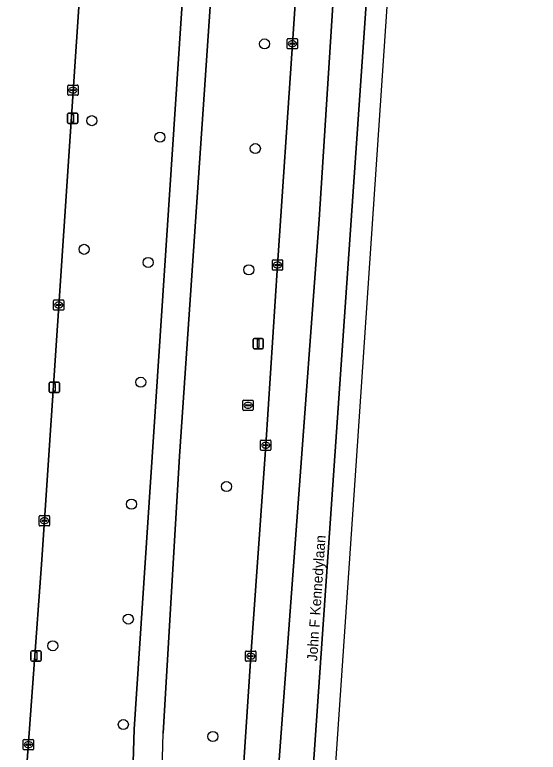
# Model space of a CAD drawing. Extents: x 161084 to 161928, y 385354 to 386522.
# Drawn here: x 161849.3 to 161900.1, y 385860.6 to 385932.3 of the extents above; entities that cross this region are included whole.
import ezdxf

# ---------------------------------------------------------------- set-up
doc = ezdxf.new("R2010")
doc.units = 0
for name, color, linetype in [('IMGEO_Berm_groen', 7, 'Continuous'), ('IMGEO_Boom', 7, 'Continuous'), ('IMGEO_Fietspad_gesloten', 7, 'Continuous'), ('IMGEO_Kolk', 7, 'Continuous'), ('IMGEO_Lichtmast', 7, 'Continuous'), ('IMGEO_Openbare_ruimte_label', 7, 'Continuous'), ('IMGEO_Rijbaan_lokaal_open', 7, 'Continuous'), ('IMGEO_Rijbaan_regionaal_gesloten', 7, 'Continuous'), ('IMGEO_Rioolput', 7, 'Continuous'), ('IMGEO_Verkeersbordpaal', 7, 'Continuous')]:
    doc.layers.add(name, color=color, linetype=linetype)

msp = doc.modelspace()

# ---------------------------------------------------------------- linework, layer by layer
at = {"layer": 'IMGEO_Berm_groen'}
for points in [[(161900.133, 386292.018), (161899.174, 386307.304), (161897.726, 386326.817), (161897.645, 386328.001), (161897.009, 386337.325), (161896.499, 386344.336), (161892.188, 386404.652), (161889.857, 386437.049), (161883.767, 386433.712), (161888.142, 386390.008), (161890.789, 386362.407), (161892.584, 386340.168), (161893.095, 386333.841), (161893.593, 386328.226), (161893.91, 386321.858), (161893.251, 386306.802), (161889.428, 386249.977), (161880.64, 386115.728), (161877.74, 386073.727), (161872.841, 386000.002), (161865.295, 385889.362), (161863.707, 385862.465)], [(161860.697, 385856.475), (161860.914, 385862.863), (161869.97, 386000), (161877.617, 386115.791)], [(161863.033, 385810.009), (161862.547, 385801.998), (161861.307, 385779.966), (161860.702, 385770.917), (161863.735, 385770.715), (161865.276, 385783.954), (161867.937, 385807.148), (161868.168, 385809.162), (161868.338, 385811.401), (161869.564, 385829.902), (161870.944, 385850.411), (161871.293, 385855.734), (161872.224, 385869.939), (161873.673, 385890.432), (161874.817, 385907.937), (161876.259, 385929.436), (161877.488, 385947.951), (161880.156, 385988.006), (161880.968, 386000), (161881.476, 386007.505), (161882.784, 386027.002)], [(161863.481, 386016.205), (161862.401, 386000), (161862.107, 385995.589), (161860.312, 385995.707), (161859.106, 385978.902), (161857.728, 385959.694), (161840.782, 385960.944), (161840.559, 385960.959), (161840.524, 385960.159), (161836.076, 385960.387), (161835.664, 385954.367), (161846.401, 385953.548), (161846.37, 385953.084), (161856.82, 385952.415), (161851.94, 385879.313), (161850.331, 385857.156)]]:
    msp.add_lwpolyline(points, dxfattribs=at)
msp.add_arc((133354.478, 386600.713), 28518.785, 358.4780414, 358.5166547, dxfattribs=at)
at = {"layer": 'IMGEO_Boom'}
for centre in [(161873.56, 385929.416), (161856.789, 385921.962), (161863.403, 385920.359), (161872.66, 385919.246), (161856.032, 385909.465), (161862.261, 385908.195), (161872.028, 385907.474), (161861.536, 385896.551), (161869.867, 385886.412), (161860.639, 385884.71), (161860.329, 385873.545), (161852.994, 385870.951), (161859.849, 385863.289), (161868.545, 385862.13)]:
    msp.add_circle(centre, 0.489, dxfattribs=at)
at = {"layer": 'IMGEO_Fietspad_gesloten'}
for points in [[(161872.841, 386000.002), (161869.97, 386000), (161860.914, 385862.863), (161860.697, 385856.475), (161860.437, 385843.514), (161860.421, 385812.4), (161858.833, 385787.509), (161858.269, 385778.995), (161858.255, 385778.923), (161857.683, 385771.892), (161857.248, 385765.417), (161857.213, 385764.901), (161856.813, 385758.947), (161856.665, 385756.759), (161856.218, 385750.107)], [(161863.707, 385862.465), (161865.295, 385889.362), (161872.841, 386000.002)]]:
    msp.add_lwpolyline(points, dxfattribs=at)
msp.add_arc((133354.478, 386600.713), 28518.785, 358.4780414, 358.5166547, dxfattribs=at)
at = {"layer": 'IMGEO_Kolk'}
for p, q in [((161875.832, 385929.936), (161876.684, 385929.936)), ((161875.757, 385929.01), (161875.757, 385929.862)), ((161876.016, 385929.43), (161876.016, 385929.442)), ((161876.454, 385929.393), (161876.056, 385929.393)), ((161876.059, 385929.479), (161876.457, 385929.479)), ((161876.245, 385929.716), (161876.27, 385929.716)), ((161876.5, 385929.442), (161876.5, 385929.43)), ((161876.758, 385929.862), (161876.758, 385929.01)), ((161876.684, 385928.936), (161875.832, 385928.936)), ((161876.268, 385929.156), (161876.243, 385929.156)), ((161854.453, 385924.498), (161854.453, 385925.35)), ((161854.528, 385925.424), (161855.38, 385925.424)), ((161854.712, 385924.918), (161854.712, 385924.93)), ((161855.15, 385924.881), (161854.752, 385924.881)), ((161854.755, 385924.967), (161855.153, 385924.967)), ((161854.941, 385925.204), (161854.966, 385925.204)), ((161855.196, 385924.93), (161855.196, 385924.918)), ((161855.454, 385925.35), (161855.454, 385924.498)), ((161855.38, 385924.424), (161854.528, 385924.424)), ((161854.964, 385924.644), (161854.939, 385924.644)), ((161874.391, 385908.437), (161875.243, 385908.437)), ((161874.316, 385907.511), (161874.316, 385908.363)), ((161874.575, 385907.931), (161874.575, 385907.943)), ((161875.013, 385907.894), (161874.615, 385907.894)), ((161874.618, 385907.98), (161875.016, 385907.98)), ((161874.804, 385908.217), (161874.829, 385908.217)), ((161875.059, 385907.943), (161875.059, 385907.931)), ((161875.317, 385908.363), (161875.317, 385907.511)), ((161875.243, 385907.437), (161874.391, 385907.437)), ((161874.827, 385907.657), (161874.802, 385907.657)), ((161853.069, 385903.621), (161853.069, 385904.473)), ((161853.144, 385904.547), (161853.996, 385904.547)), ((161853.557, 385904.327), (161853.582, 385904.327)), ((161854.07, 385904.473), (161854.07, 385903.621)), ((161853.996, 385903.547), (161853.144, 385903.547)), ((161853.328, 385904.041), (161853.328, 385904.053)), ((161853.766, 385904.004), (161853.368, 385904.004)), ((161853.371, 385904.09), (161853.769, 385904.09)), ((161853.58, 385903.767), (161853.555, 385903.767)), ((161853.812, 385904.053), (161853.812, 385904.041)), ((161873.171, 385890.006), (161873.171, 385890.858)), ((161873.246, 385890.932), (161874.098, 385890.932)), ((161873.659, 385890.712), (161873.684, 385890.712)), ((161874.172, 385890.858), (161874.172, 385890.006)), ((161874.098, 385889.932), (161873.246, 385889.932)), ((161873.43, 385890.426), (161873.43, 385890.438)), ((161873.868, 385890.389), (161873.47, 385890.389)), ((161873.473, 385890.475), (161873.871, 385890.475)), ((161873.682, 385890.152), (161873.657, 385890.152)), ((161873.914, 385890.438), (161873.914, 385890.426)), ((161851.687, 385882.666), (161851.687, 385883.518)), ((161851.762, 385883.592), (161852.614, 385883.592)), ((161852.175, 385883.372), (161852.2, 385883.372)), ((161852.688, 385883.518), (161852.688, 385882.666)), ((161851.946, 385883.086), (161851.946, 385883.098)), ((161852.384, 385883.049), (161851.986, 385883.049)), ((161851.989, 385883.135), (161852.387, 385883.135)), ((161852.198, 385882.812), (161852.173, 385882.812)), ((161852.43, 385883.098), (161852.43, 385883.086)), ((161852.614, 385882.592), (161851.762, 385882.592)), ((161871.797, 385870.439), (161872.649, 385870.439)), ((161871.722, 385869.513), (161871.722, 385870.365)), ((161871.981, 385869.933), (161871.981, 385869.945)), ((161872.419, 385869.896), (161872.021, 385869.896)), ((161872.024, 385869.982), (161872.422, 385869.982)), ((161872.21, 385870.219), (161872.235, 385870.219)), ((161872.465, 385869.945), (161872.465, 385869.933)), ((161872.723, 385870.365), (161872.723, 385869.513)), ((161872.649, 385869.439), (161871.797, 385869.439)), ((161872.233, 385869.659), (161872.208, 385869.659)), ((161850.208, 385861.842), (161851.06, 385861.842)), ((161850.133, 385860.916), (161850.133, 385861.768)), ((161850.392, 385861.336), (161850.392, 385861.348)), ((161850.83, 385861.299), (161850.432, 385861.299)), ((161850.435, 385861.385), (161850.833, 385861.385)), ((161850.621, 385861.622), (161850.646, 385861.622)), ((161850.876, 385861.348), (161850.876, 385861.336)), ((161851.134, 385861.768), (161851.134, 385860.916)), ((161851.06, 385860.842), (161850.208, 385860.842)), ((161850.644, 385861.062), (161850.619, 385861.062))]:
    msp.add_line(p, q, dxfattribs=at)
for points in [[(161875.832, 385929.936), (161876.684, 385929.936)], [(161875.757, 385929.01), (161875.757, 385929.862)], [(161876.758, 385929.862), (161876.758, 385929.01)], [(161876.684, 385928.936), (161875.832, 385928.936)], [(161854.453, 385924.498), (161854.453, 385925.35)], [(161854.528, 385925.424), (161855.38, 385925.424)], [(161855.454, 385925.35), (161855.454, 385924.498)], [(161855.38, 385924.424), (161854.528, 385924.424)], [(161874.391, 385908.437), (161875.243, 385908.437)], [(161874.316, 385907.511), (161874.316, 385908.363)], [(161875.317, 385908.363), (161875.317, 385907.511)], [(161875.243, 385907.437), (161874.391, 385907.437)], [(161853.069, 385903.621), (161853.069, 385904.473)], [(161853.144, 385904.547), (161853.996, 385904.547)], [(161854.07, 385904.473), (161854.07, 385903.621)], [(161853.996, 385903.547), (161853.144, 385903.547)], [(161873.171, 385890.006), (161873.171, 385890.858)], [(161873.246, 385890.932), (161874.098, 385890.932)], [(161874.172, 385890.858), (161874.172, 385890.006)], [(161874.098, 385889.932), (161873.246, 385889.932)], [(161851.687, 385882.666), (161851.687, 385883.518)], [(161851.762, 385883.592), (161852.614, 385883.592)], [(161852.688, 385883.518), (161852.688, 385882.666)], [(161852.614, 385882.592), (161851.762, 385882.592)], [(161871.797, 385870.439), (161872.649, 385870.439)], [(161871.722, 385869.513), (161871.722, 385870.365)], [(161872.723, 385870.365), (161872.723, 385869.513)], [(161872.649, 385869.439), (161871.797, 385869.439)], [(161850.208, 385861.842), (161851.06, 385861.842)], [(161850.133, 385860.916), (161850.133, 385861.768)], [(161851.134, 385861.768), (161851.134, 385860.916)], [(161851.06, 385860.842), (161850.208, 385860.842)]]:
    msp.add_lwpolyline(points, dxfattribs=at)
for centre, radius, start, end in [((161875.834, 385929.86), 0.0765, 91.55205, 178.44795), ((161875.834, 385929.86), 0.0765, 91.55205, 178.44795), ((161876.682, 385929.86), 0.0765, 1.55205, 88.44795), ((161876.682, 385929.86), 0.0765, 1.55205, 88.44795), ((161876.056, 385929.439), 0.0403, 85.87752, 175.75265), ((161876.053, 385929.429), 0.0366, 178.93798, 274.71019), ((161876.457, 385929.436), 0.043, 264.86636, 352.45326), ((161876.461, 385929.441), 0.0386, 1.73085, 96.63898), ((161875.834, 385929.012), 0.0765, 181.55205, 268.44795), ((161875.834, 385929.012), 0.0765, 181.55205, 268.44795), ((161876.682, 385929.012), 0.0765, 271.55205, 358.44795), ((161876.682, 385929.012), 0.0765, 271.55205, 358.44795), ((161854.53, 385925.348), 0.0765, 91.55205, 178.44795), ((161854.53, 385925.348), 0.0765, 91.55205, 178.44795), ((161854.752, 385924.927), 0.0403, 85.87752, 175.75265), ((161854.749, 385924.917), 0.0366, 178.93798, 274.71019), ((161855.153, 385924.924), 0.043, 264.86636, 352.45326), ((161855.157, 385924.929), 0.0386, 1.73085, 96.63898), ((161855.378, 385925.348), 0.0765, 1.55205, 88.44795), ((161855.378, 385925.348), 0.0765, 1.55205, 88.44795), ((161854.53, 385924.5), 0.0765, 181.55205, 268.44795), ((161854.53, 385924.5), 0.0765, 181.55205, 268.44795), ((161855.378, 385924.5), 0.0765, 271.55205, 358.44795), ((161855.378, 385924.5), 0.0765, 271.55205, 358.44795), ((161874.393, 385908.361), 0.0765, 91.55205, 178.44795), ((161874.393, 385908.361), 0.0765, 91.55205, 178.44795), ((161875.241, 385908.361), 0.0765, 1.55205, 88.44795), ((161875.241, 385908.361), 0.0765, 1.55205, 88.44795), ((161874.615, 385907.94), 0.0403, 85.87752, 175.75265), ((161874.612, 385907.93), 0.0366, 178.93798, 274.71019), ((161875.016, 385907.937), 0.043, 264.86636, 352.45326), ((161875.02, 385907.942), 0.0386, 1.73085, 96.63898), ((161874.393, 385907.513), 0.0765, 181.55205, 268.44795), ((161874.393, 385907.513), 0.0765, 181.55205, 268.44795), ((161875.241, 385907.513), 0.0765, 271.55205, 358.44795), ((161875.241, 385907.513), 0.0765, 271.55205, 358.44795), ((161853.146, 385904.471), 0.0765, 91.55205, 178.44795), ((161853.146, 385904.471), 0.0765, 91.55205, 178.44795), ((161853.994, 385904.471), 0.0765, 1.55205, 88.44795), ((161853.994, 385904.471), 0.0765, 1.55205, 88.44795), ((161853.146, 385903.623), 0.0765, 181.55205, 268.44795), ((161853.146, 385903.623), 0.0765, 181.55205, 268.44795), ((161853.368, 385904.05), 0.0403, 85.87752, 175.75265), ((161853.365, 385904.04), 0.0366, 178.93798, 274.71019), ((161853.769, 385904.047), 0.043, 264.86636, 352.45326), ((161853.773, 385904.052), 0.0386, 1.73085, 96.63898), ((161853.994, 385903.623), 0.0765, 271.55205, 358.44795), ((161853.994, 385903.623), 0.0765, 271.55205, 358.44795), ((161873.248, 385890.856), 0.0765, 91.55205, 178.44795), ((161873.248, 385890.856), 0.0765, 91.55205, 178.44795), ((161874.096, 385890.856), 0.0765, 1.55205, 88.44795), ((161874.096, 385890.856), 0.0765, 1.55205, 88.44795), ((161873.248, 385890.008), 0.0765, 181.55205, 268.44795), ((161873.248, 385890.008), 0.0765, 181.55205, 268.44795), ((161873.47, 385890.435), 0.0403, 85.87752, 175.75265), ((161873.467, 385890.425), 0.0366, 178.93798, 274.71019), ((161873.871, 385890.432), 0.043, 264.86636, 352.45326), ((161873.875, 385890.437), 0.0386, 1.73085, 96.63898), ((161874.096, 385890.008), 0.0765, 271.55205, 358.44795), ((161874.096, 385890.008), 0.0765, 271.55205, 358.44795), ((161851.764, 385883.516), 0.0765, 91.55205, 178.44795), ((161851.764, 385883.516), 0.0765, 91.55205, 178.44795), ((161852.612, 385883.516), 0.0765, 1.55205, 88.44795), ((161852.612, 385883.516), 0.0765, 1.55205, 88.44795), ((161851.764, 385882.668), 0.0765, 181.55205, 268.44795), ((161851.764, 385882.668), 0.0765, 181.55205, 268.44795), ((161851.986, 385883.095), 0.0403, 85.87752, 175.75265), ((161851.983, 385883.085), 0.0366, 178.93798, 274.71019), ((161852.387, 385883.092), 0.043, 264.86636, 352.45326), ((161852.391, 385883.097), 0.0386, 1.73085, 96.63898), ((161852.612, 385882.668), 0.0765, 271.55205, 358.44795), ((161852.612, 385882.668), 0.0765, 271.55205, 358.44795), ((161871.799, 385870.363), 0.0765, 91.55205, 178.44795), ((161871.799, 385870.363), 0.0765, 91.55205, 178.44795), ((161872.647, 385870.363), 0.0765, 1.55205, 88.44795), ((161872.647, 385870.363), 0.0765, 1.55205, 88.44795), ((161872.021, 385869.942), 0.0403, 85.87752, 175.75265), ((161872.018, 385869.932), 0.0366, 178.93798, 274.71019), ((161872.422, 385869.939), 0.043, 264.86636, 352.45326), ((161872.426, 385869.944), 0.0386, 1.73085, 96.63898), ((161871.799, 385869.515), 0.0765, 181.55205, 268.44795), ((161871.799, 385869.515), 0.0765, 181.55205, 268.44795), ((161872.647, 385869.515), 0.0765, 271.55205, 358.44795), ((161872.647, 385869.515), 0.0765, 271.55205, 358.44795), ((161850.21, 385861.766), 0.0765, 91.55205, 178.44795), ((161850.21, 385861.766), 0.0765, 91.55205, 178.44795), ((161851.058, 385861.766), 0.0765, 1.55205, 88.44795), ((161851.058, 385861.766), 0.0765, 1.55205, 88.44795), ((161850.432, 385861.345), 0.0403, 85.87752, 175.75265), ((161850.429, 385861.335), 0.0366, 178.93798, 274.71019), ((161850.833, 385861.342), 0.043, 264.86636, 352.45326), ((161850.837, 385861.347), 0.0386, 1.73085, 96.63898), ((161850.21, 385860.918), 0.0765, 181.55205, 268.44795), ((161850.21, 385860.918), 0.0765, 181.55205, 268.44795), ((161851.058, 385860.918), 0.0765, 271.55205, 358.44795), ((161851.058, 385860.918), 0.0765, 271.55205, 358.44795)]:
    msp.add_arc(centre, radius, start, end, dxfattribs=at)
for centre, major_axis, ratio, start_param, end_param in [((161876.244, 385929.436), (-0.387, 0.002), 0.722429, 4.712389, 7.853982), ((161876.269, 385929.436), (-0.39, 0.002), 0.717154, 1.570796, 4.712389), ((161854.94, 385924.924), (-0.387, 0.002), 0.722429, 4.712389, 7.853982), ((161854.965, 385924.924), (-0.39, 0.002), 0.717154, 1.570796, 4.712389), ((161874.803, 385907.937), (-0.387, 0.002), 0.722429, 4.712389, 7.853982), ((161874.828, 385907.937), (-0.39, 0.002), 0.717154, 1.570796, 4.712389), ((161853.556, 385904.047), (-0.387, 0.002), 0.722429, 4.712389, 7.853982), ((161853.581, 385904.047), (-0.39, 0.002), 0.717154, 1.570796, 4.712389), ((161873.658, 385890.432), (-0.387, 0.002), 0.722429, 4.712389, 7.853982), ((161873.683, 385890.432), (-0.39, 0.002), 0.717154, 1.570796, 4.712389), ((161852.174, 385883.092), (-0.387, 0.002), 0.722429, 4.712389, 7.853982), ((161852.199, 385883.092), (-0.39, 0.002), 0.717154, 1.570796, 4.712389), ((161872.209, 385869.939), (-0.387, 0.002), 0.722429, 4.712389, 7.853982), ((161872.234, 385869.939), (-0.39, 0.002), 0.717154, 1.570796, 4.712389), ((161850.62, 385861.342), (-0.387, 0.002), 0.722429, 4.712389, 7.853982), ((161850.645, 385861.342), (-0.39, 0.002), 0.717154, 1.570796, 4.712389)]:
    msp.add_ellipse(centre, major_axis=major_axis, ratio=ratio, start_param=start_param, end_param=end_param, dxfattribs=at)
at = {"layer": 'IMGEO_Lichtmast'}
for p, q in [((161854.426, 385921.799), (161854.426, 385922.599)), ((161854.426, 385922.599), (161854.426, 385921.799)), ((161854.526, 385922.699), (161855.316, 385922.699)), ((161855.316, 385922.699), (161854.526, 385922.699)), ((161855.416, 385922.599), (161855.416, 385921.799)), ((161855.416, 385921.799), (161855.416, 385922.599)), ((161855.316, 385921.699), (161854.526, 385921.699)), ((161854.526, 385921.699), (161855.316, 385921.699)), ((161852.651, 385895.649), (161852.651, 385896.449)), ((161852.651, 385896.449), (161852.651, 385895.649)), ((161852.751, 385896.549), (161853.541, 385896.549)), ((161853.541, 385896.549), (161852.751, 385896.549)), ((161853.641, 385896.449), (161853.641, 385895.649)), ((161853.641, 385895.649), (161853.641, 385896.449)), ((161853.541, 385895.549), (161852.751, 385895.549)), ((161852.751, 385895.549), (161853.541, 385895.549)), ((161850.981, 385870.459), (161851.771, 385870.459)), ((161851.771, 385870.459), (161850.981, 385870.459)), ((161850.881, 385869.559), (161850.881, 385870.359)), ((161850.881, 385870.359), (161850.881, 385869.559)), ((161851.871, 385870.359), (161851.871, 385869.559)), ((161851.871, 385869.559), (161851.871, 385870.359)), ((161851.771, 385869.459), (161850.981, 385869.459)), ((161850.981, 385869.459), (161851.771, 385869.459))]:
    msp.add_line(p, q, dxfattribs=at)
for points in [[(161854.846, 385922.574), (161854.996, 385922.574), (161854.996, 385921.824), (161854.846, 385921.824), (161854.846, 385922.574)], [(161853.071, 385896.424), (161853.221, 385896.424), (161853.221, 385895.674), (161853.071, 385895.674), (161853.071, 385896.424)], [(161851.301, 385870.334), (161851.451, 385870.334), (161851.451, 385869.584), (161851.301, 385869.584), (161851.301, 385870.334)]]:
    msp.add_lwpolyline(points, dxfattribs=at)
for centre, start, end in [((161854.526, 385922.599), 90, 180), ((161854.526, 385922.599), 90, 180), ((161855.316, 385922.599), 0, 90), ((161855.316, 385922.599), 360, 90), ((161854.526, 385921.799), 180, 270), ((161854.526, 385921.799), 180, 270), ((161855.316, 385921.799), 270, 0), ((161855.316, 385921.799), 270, 0), ((161852.751, 385896.449), 90, 180), ((161852.751, 385896.449), 90, 180), ((161853.541, 385896.449), 0, 90), ((161853.541, 385896.449), 360, 90), ((161852.751, 385895.649), 180, 270), ((161852.751, 385895.649), 180, 270), ((161853.541, 385895.649), 270, 0), ((161853.541, 385895.649), 270, 0), ((161850.981, 385870.359), 90, 180), ((161850.981, 385870.359), 90, 180), ((161851.771, 385870.359), 0, 90), ((161851.771, 385870.359), 360, 90), ((161850.981, 385869.559), 180, 270), ((161850.981, 385869.559), 180, 270), ((161851.771, 385869.559), 270, 0), ((161851.771, 385869.559), 270, 0)]:
    msp.add_arc(centre, 0.1, start, end, dxfattribs=at)
at = {"layer": 'IMGEO_Rijbaan_lokaal_open'}
msp.add_lwpolyline([(161850.331, 385857.156), (161851.94, 385879.313), (161856.82, 385952.415)], dxfattribs=at)
at = {"layer": 'IMGEO_Rijbaan_regionaal_gesloten'}
for points in [[(161878.877, 385912.355), (161884.423, 385999.725), (161880.968, 386000), (161880.156, 385988.006), (161877.488, 385947.951), (161876.259, 385929.436), (161874.817, 385907.937), (161873.673, 385890.432), (161872.224, 385869.939), (161871.293, 385855.734), (161870.944, 385850.411), (161869.564, 385829.902), (161868.338, 385811.401), (161868.168, 385809.162), (161867.937, 385807.148), (161867.457, 385794.125), (161865.794, 385769.392), (161865.488, 385764.848), (161868.584, 385764.635), (161868.954, 385770.166), (161874.663, 385855.505)], [(161885.783, 385967.45), (161887.902, 385999.449), (161884.423, 385999.725), (161878.877, 385912.355), (161874.663, 385855.505), (161868.954, 385770.166), (161868.584, 385764.635), (161872.073, 385764.393), (161872.52, 385771.04), (161876.247, 385828.168), (161878.015, 385855.277)], [(161873.969, 385764.259), (161882.5, 385888.923), (161889.915, 385999.289), (161887.902, 385999.449), (161885.783, 385967.45), (161878.015, 385855.277), (161876.247, 385828.168), (161872.52, 385771.04), (161872.073, 385764.393)]]:
    msp.add_lwpolyline(points, close=True, dxfattribs=at)
at = {"layer": 'IMGEO_Rioolput'}
for p, q in [((161871.531, 385894.814), (161872.383, 385894.814)), ((161871.456, 385893.888), (161871.456, 385894.74)), ((161871.715, 385894.308), (161871.715, 385894.32)), ((161872.153, 385894.271), (161871.755, 385894.271)), ((161871.758, 385894.357), (161872.156, 385894.357)), ((161871.944, 385894.594), (161871.969, 385894.594)), ((161872.199, 385894.32), (161872.199, 385894.308)), ((161872.457, 385894.74), (161872.457, 385893.888)), ((161872.383, 385893.814), (161871.531, 385893.814)), ((161871.967, 385894.034), (161871.942, 385894.034))]:
    msp.add_line(p, q, dxfattribs=at)
for points in [[(161871.531, 385894.814), (161872.383, 385894.814)], [(161871.456, 385893.888), (161871.456, 385894.74)], [(161872.457, 385894.74), (161872.457, 385893.888)], [(161872.383, 385893.814), (161871.531, 385893.814)]]:
    msp.add_lwpolyline(points, dxfattribs=at)
for centre, radius, start, end in [((161871.533, 385894.738), 0.0765, 91.55205, 178.44795), ((161871.533, 385894.738), 0.0765, 91.55205, 178.44795), ((161872.381, 385894.738), 0.0765, 1.55205, 88.44795), ((161872.381, 385894.738), 0.0765, 1.55205, 88.44795), ((161871.755, 385894.317), 0.0403, 85.87752, 175.75265), ((161871.752, 385894.307), 0.0366, 178.93798, 274.71019), ((161872.156, 385894.314), 0.043, 264.86636, 352.45326), ((161872.16, 385894.319), 0.0386, 1.73085, 96.63898), ((161871.533, 385893.89), 0.0765, 181.55205, 268.44795), ((161871.533, 385893.89), 0.0765, 181.55205, 268.44795), ((161872.381, 385893.89), 0.0765, 271.55205, 358.44795), ((161872.381, 385893.89), 0.0765, 271.55205, 358.44795)]:
    msp.add_arc(centre, radius, start, end, dxfattribs=at)
for centre, major_axis, ratio, start_param, end_param in [((161871.943, 385894.314), (-0.387, 0.002), 0.722429, 4.712389, 7.853982), ((161871.968, 385894.314), (-0.39, 0.002), 0.717154, 1.570796, 4.712389)]:
    msp.add_ellipse(centre, major_axis=major_axis, ratio=ratio, start_param=start_param, end_param=end_param, dxfattribs=at)
at = {"layer": 'IMGEO_Verkeersbordpaal'}
for p, q in [((161872.448, 385899.912), (161872.448, 385900.712)), ((161872.448, 385900.712), (161872.448, 385899.912)), ((161872.548, 385900.812), (161873.338, 385900.812)), ((161873.338, 385900.812), (161872.548, 385900.812)), ((161873.438, 385900.712), (161873.438, 385899.912)), ((161873.438, 385899.912), (161873.438, 385900.712)), ((161873.338, 385899.812), (161872.548, 385899.812)), ((161872.548, 385899.812), (161873.338, 385899.812))]:
    msp.add_line(p, q, dxfattribs=at)
msp.add_lwpolyline([(161872.868, 385900.687), (161873.018, 385900.687), (161873.018, 385899.937), (161872.868, 385899.937), (161872.868, 385900.687)], dxfattribs=at)
for centre, start, end in [((161872.548, 385900.712), 90, 180), ((161872.548, 385900.712), 90, 180), ((161873.338, 385900.712), 0, 90), ((161873.338, 385900.712), 360, 90), ((161872.548, 385899.912), 180, 270), ((161872.548, 385899.912), 180, 270), ((161873.338, 385899.912), 270, 0), ((161873.338, 385899.912), 270, 0)]:
    msp.add_arc(centre, 0.1, start, end, dxfattribs=at)

# ---------------------------------------------------------------- texts
at = {"layer": 'IMGEO_Openbare_ruimte_label'}
msp.add_text('John F Kennedylaan', height=1, rotation=86.15925, dxfattribs=at).set_placement((161878.667, 385869.423))

doc.saveas('drawing.dxf')
